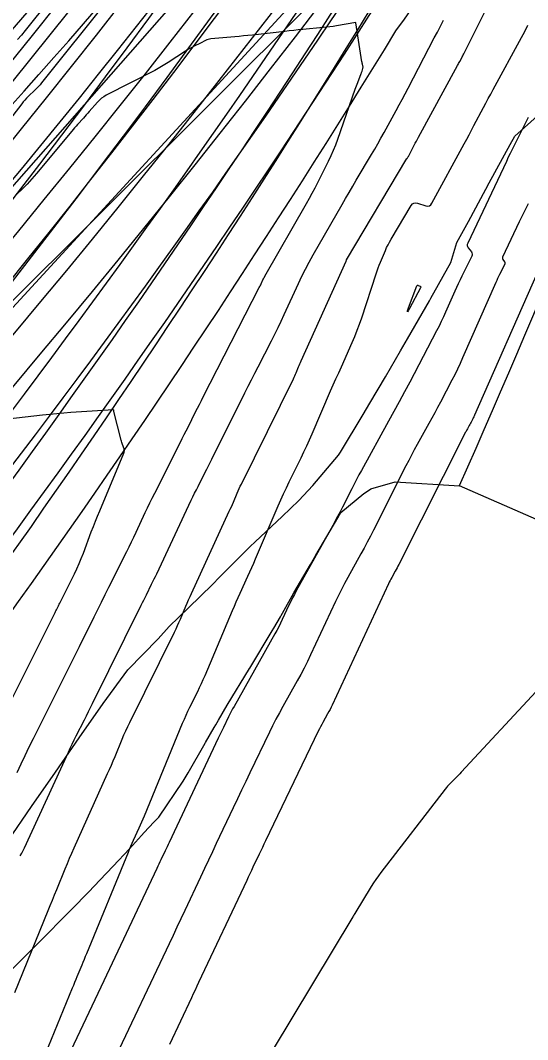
# Model space of a CAD drawing. Extents: x 658976 to 668721, y 639543 to 647196.
# Drawn here: x 662331.5 to 662392.5, y 643099.3 to 643221.9 of the extents above; entities that cross this region are included whole.
import ezdxf

# ---------------------------------------------------------------- set-up
doc = ezdxf.new("R2010")
doc.units = 0
for name, color, linetype in [('Ex_Major Contours', 7, 'Continuous'), ('Ex_Minor Contours', 7, 'Continuous'), ('R_Ramp 15 Degree_Min Ls', 7, 'Continuous'), ('R_Ramp 20 Degree Des Ls', 7, 'Continuous'), ('R_Ramp 20 Degree Des Ls Annot', 7, 'Continuous'), ('R_Ramp 20 Degree Existing Ramp', 7, 'Continuous'), ('R_Ramp 20 Degree_Min Ls', 7, 'Continuous')]:
    doc.layers.add(name, color=color, linetype=linetype)

msp = doc.modelspace()

# ---------------------------------------------------------------- linework, layer by layer
at = {"layer": 'Ex_Major Contours'}
msp.add_lwpolyline([(662379.63, 643189.86), (662379.65, 643189.82), (662379.65, 643189.77), (662379.63, 643189.72), (662378.29, 643187.24), (662378.11, 643186.92), (662378.03, 643186.82), (662378.05, 643186.94), (662378.18, 643187.29), (662379.19, 643189.94), (662379.22, 643189.99), (662379.25, 643190.01), (662379.3, 643190.02), (662379.35, 643190), (662379.58, 643189.89)], close=True, dxfattribs=at)
msp.add_lwpolyline([(662326.74, 643132.95), (662335.64, 643150.67), (662335.69, 643150.77), (662335.74, 643150.87), (662335.79, 643150.97), (662335.84, 643151.07), (662336.04, 643151.47), (662336.09, 643151.57), (662336.14, 643151.67), (662336.19, 643151.77), (662336.24, 643151.87), (662337.96, 643155.31), (662338.25, 643155.92), (662338.53, 643156.54), (662338.79, 643157.16), (662339.04, 643157.79), (662340, 643160.35), (662340.25, 643160.99), (662340.5, 643161.63), (662340.75, 643162.26), (662341.01, 643162.89), (662343.92, 643169.81), (662343.96, 643169.94), (662343.98, 643170.07), (662343.97, 643170.2), (662343.94, 643170.33), (662343.75, 643170.85), (662343.71, 643170.98), (662343.67, 643171.11), (662343.63, 643171.25), (662343.6, 643171.38), (662342.72, 643174.85), (662342.71, 643174.86), (662342.71, 643174.88), (662342.71, 643174.89), (662342.7, 643174.91), (662342.7, 643174.98), (662342.69, 643174.98), (662342.69, 643174.99), (662342.69, 643175), (662342.69, 643175), (662342.68, 643175.03), (662342.68, 643175.04), (662342.68, 643175.04), (662342.67, 643175.05), (662342.66, 643175.05), (662337.55, 643174.7), (662336.69, 643174.63), (662335.84, 643174.56), (662334.99, 643174.48), (662334.13, 643174.39), (662326.78, 643173.55)], dxfattribs=at)
at = {"layer": 'Ex_Minor Contours'}
for points in [[(662330.8, 643104.96), (662334.8, 643114.82), (662335.06, 643115.44), (662335.31, 643116.07), (662335.57, 643116.7), (662335.83, 643117.33), (662336.87, 643119.84), (662337.13, 643120.47), (662337.39, 643121.1), (662337.67, 643121.72), (662337.94, 643122.34), (662341.96, 643131.29), (662342.19, 643131.8), (662342.41, 643132.31), (662342.63, 643132.83), (662342.85, 643133.35), (662343.7, 643135.41), (662343.92, 643135.93), (662344.15, 643136.44), (662344.39, 643136.95), (662344.63, 643137.45), (662350.01, 643148.31), (662350.2, 643148.69), (662350.37, 643149.08), (662350.55, 643149.46), (662350.72, 643149.85), (662351.37, 643151.41), (662351.54, 643151.8), (662351.71, 643152.18), (662351.88, 643152.57), (662352.06, 643152.96), (662356.6, 643162.83), (662356.72, 643163.1), (662356.85, 643163.37), (662356.97, 643163.65), (662357.09, 643163.92), (662357.56, 643165.03), (662357.67, 643165.3), (662357.8, 643165.57), (662357.92, 643165.84), (662358.06, 643166.11), (662364.31, 643178.77), (662364.4, 643178.95), (662364.48, 643179.13), (662364.56, 643179.31), (662364.64, 643179.49), (662364.95, 643180.2), (662365.03, 643180.38), (662365.11, 643180.56), (662365.19, 643180.74), (662365.27, 643180.92), (662370.66, 643192.91), (662370.66, 643192.93), (662370.67, 643192.94), (662370.67, 643192.95), (662370.67, 643192.96), (662370.7, 643193.02), (662370.7, 643193.03), (662370.7, 643193.04), (662370.71, 643193.06), (662370.71, 643193.07), (662370.72, 643193.08), (662377.95, 643205.25), (662377.96, 643205.26), (662377.96, 643205.26), (662377.97, 643205.26), (662377.97, 643205.26), (662378, 643205.25), (662378, 643205.25), (662378.01, 643205.25), (662378.01, 643205.25), (662378.01, 643205.26), (662378.09, 643205.4), (662378.1, 643205.43), (662378.12, 643205.45), (662378.13, 643205.48), (662378.15, 643205.5), (662378.87, 643206.87), (662378.99, 643207.11), (662379.12, 643207.34), (662379.24, 643207.58), (662379.37, 643207.81), (662384.08, 643216.44), (662384.14, 643216.55), (662384.2, 643216.67), (662384.27, 643216.79), (662384.33, 643216.91), (662384.58, 643217.38), (662384.64, 643217.5), (662384.7, 643217.62), (662384.76, 643217.74), (662384.82, 643217.86), (662391.4, 643231.05)], [(662342.05, 643224.48), (662334.02, 643214.35), (662333.83, 643214.13), (662333.64, 643213.91), (662333.44, 643213.7), (662333.23, 643213.5), (662332.39, 643212.71), (662332.18, 643212.5), (662331.99, 643212.29), (662331.8, 643212.07), (662331.62, 643211.85), (662329.87, 643209.56)], [(662334.96, 643224.34), (662332.04, 643220.66), (662331.58, 643220.11), (662331.11, 643219.57)], [(662331.07, 643131.43), (662331.55, 643132.45), (662332.03, 643133.48), (662332.53, 643134.5), (662333.03, 643135.51), (662336.81, 643143.03), (662337.25, 643143.92), (662337.7, 643144.81), (662338.14, 643145.7), (662338.58, 643146.58), (662340.35, 643150.14), (662340.79, 643151.03), (662341.23, 643151.92), (662341.67, 643152.81), (662342.12, 643153.7), (662344.26, 643157.98), (662344.55, 643158.57), (662344.83, 643159.15), (662345.11, 643159.73), (662345.39, 643160.32), (662346.49, 643162.67), (662346.77, 643163.25), (662347.05, 643163.84), (662347.34, 643164.42), (662347.63, 643165), (662350.72, 643171.14), (662350.95, 643171.6), (662351.18, 643172.05), (662351.41, 643172.51), (662351.64, 643172.96), (662352.55, 643174.78), (662352.78, 643175.24), (662353.01, 643175.69), (662353.24, 643176.15), (662353.47, 643176.6), (662360.21, 643189.73), (662360.27, 643189.85), (662360.33, 643189.96), (662360.38, 643190.08), (662360.44, 643190.19), (662360.65, 643190.66), (662360.71, 643190.77), (662360.76, 643190.89), (662360.82, 643191), (662360.89, 643191.11), (662365.89, 643199.85), (662366.25, 643200.48), (662366.59, 643201.11), (662366.92, 643201.74), (662367.25, 643202.38), (662368.54, 643204.95), (662368.85, 643205.6), (662369.14, 643206.25), (662369.41, 643206.92), (662369.66, 643207.59), (662371.77, 643213.59), (662371.84, 643213.79), (662371.91, 643214), (662371.99, 643214.2), (662372.06, 643214.4), (662372.47, 643215.47), (662372.5, 643215.55), (662372.53, 643215.62), (662372.55, 643215.7), (662372.58, 643215.77), (662372.67, 643216.1), (662372.69, 643216.16), (662372.7, 643216.23), (662372.7, 643216.29), (662372.68, 643216.36), (662372.62, 643216.63), (662372.61, 643216.7), (662372.6, 643216.76), (662372.58, 643216.83), (662372.57, 643216.9), (662371.85, 643221.56), (662371.85, 643221.56), (662371.85, 643221.57), (662371.85, 643221.57), (662371.85, 643221.58), (662371.84, 643221.59), (662371.84, 643221.6), (662371.83, 643221.6), (662371.83, 643221.6), (662371.83, 643221.6), (662369.49, 643221.2), (662369.09, 643221.14), (662368.7, 643221.09), (662368.31, 643221.04), (662367.91, 643221), (662365.44, 643220.77), (662364.9, 643220.72), (662364.35, 643220.66), (662363.81, 643220.61), (662363.27, 643220.55), (662359.38, 643220.11), (662358.85, 643220.06), (662358.31, 643220), (662357.78, 643219.95), (662357.25, 643219.9), (662354.39, 643219.65), (662354.22, 643219.63), (662354.06, 643219.59), (662353.9, 643219.53), (662353.74, 643219.46), (662353.13, 643219.14), (662352.98, 643219.06), (662352.83, 643218.98), (662352.68, 643218.91), (662352.53, 643218.83), (662351.92, 643218.52), (662351.77, 643218.44), (662351.62, 643218.35), (662351.47, 643218.27), (662351.33, 643218.17), (662349.25, 643216.8), (662348.86, 643216.55), (662348.45, 643216.31), (662348.04, 643216.07), (662347.63, 643215.85), (662341.79, 643212.86), (662341.5, 643212.69), (662341.23, 643212.5), (662340.97, 643212.28), (662340.74, 643212.04), (662339.74, 643210.9), (662339.57, 643210.71), (662339.39, 643210.51), (662339.22, 643210.32), (662339.04, 643210.12), (662338.33, 643209.34), (662338.16, 643209.15), (662337.99, 643208.95), (662337.81, 643208.75), (662337.65, 643208.55), (662333.39, 643203.44), (662332.84, 643202.8), (662332.27, 643202.18), (662331.67, 643201.58), (662331.06, 643201)], [(662331.45, 643121.4), (662331.62, 643121.72), (662331.78, 643122.03), (662331.94, 643122.35), (662337.24, 643133.85), (662337.47, 643134.35), (662337.71, 643134.84), (662337.95, 643135.33), (662338.19, 643135.82), (662339.17, 643137.77), (662339.41, 643138.25), (662339.66, 643138.74), (662339.9, 643139.23), (662340.14, 643139.72), (662346.01, 643151.53), (662346.16, 643151.85), (662346.32, 643152.16), (662346.48, 643152.48), (662346.63, 643152.8), (662347.26, 643154.06), (662347.42, 643154.37), (662347.57, 643154.69), (662347.73, 643155.01), (662347.88, 643155.32), (662352.03, 643164.17), (662352.23, 643164.59), (662352.43, 643165), (662352.64, 643165.41), (662352.84, 643165.83), (662353.67, 643167.47), (662353.88, 643167.89), (662354.09, 643168.3), (662354.29, 643168.71), (662354.5, 643169.12), (662358.48, 643177.07), (662358.87, 643177.86), (662359.27, 643178.64), (662359.67, 643179.43), (662360.07, 643180.21), (662361.68, 643183.34), (662362.08, 643184.13), (662362.47, 643184.92), (662362.85, 643185.71), (662363.22, 643186.51), (662364.92, 643190.21), (662365.34, 643191.09), (662365.77, 643191.96), (662366.23, 643192.81), (662366.7, 643193.66), (662370.17, 643199.71), (662370.59, 643200.45), (662371.02, 643201.18), (662371.45, 643201.92), (662371.88, 643202.65), (662373.72, 643205.73), (662374.1, 643206.38), (662374.48, 643207.04), (662374.85, 643207.7), (662375.22, 643208.37), (662376.68, 643211.04), (662377.04, 643211.7), (662377.4, 643212.37), (662377.75, 643213.04), (662378.11, 643213.72), (662381.27, 643219.76), (662381.64, 643220.46), (662382, 643221.17), (662382.36, 643221.88)], [(662332.3, 643092.31), (662337.75, 643105.51), (662337.89, 643105.85), (662338.03, 643106.2), (662338.17, 643106.55), (662338.31, 643106.89), (662338.88, 643108.28), (662339.02, 643108.63), (662339.16, 643108.97), (662339.3, 643109.32), (662339.44, 643109.67), (662344.46, 643121.82), (662344.61, 643122.19), (662344.77, 643122.56), (662344.93, 643122.93), (662345.09, 643123.29), (662345.75, 643124.75), (662345.91, 643125.12), (662346.07, 643125.48), (662346.23, 643125.85), (662346.38, 643126.22), (662350.99, 643137.35), (662351.2, 643137.84), (662351.41, 643138.32), (662351.63, 643138.8), (662351.86, 643139.28), (662352.8, 643141.17), (662353.03, 643141.65), (662353.26, 643142.13), (662353.47, 643142.61), (662353.68, 643143.09), (662356.99, 643150.91), (662357.21, 643151.43), (662357.44, 643151.95), (662357.67, 643152.46), (662357.91, 643152.98), (662358.85, 643155.04), (662359.09, 643155.55), (662359.32, 643156.07), (662359.55, 643156.59), (662359.77, 643157.11), (662362.48, 643163.48), (662362.8, 643164.21), (662363.13, 643164.94), (662363.47, 643165.67), (662363.82, 643166.39), (662365.24, 643169.26), (662365.59, 643169.98), (662365.93, 643170.7), (662366.26, 643171.43), (662366.58, 643172.16), (662368.8, 643177.3), (662369.12, 643178.03), (662369.44, 643178.76), (662369.77, 643179.49), (662370.09, 643180.22), (662371.4, 643183.13), (662371.71, 643183.86), (662372.01, 643184.6), (662372.29, 643185.35), (662372.55, 643186.11), (662374.27, 643191.39), (662374.39, 643191.75), (662374.51, 643192.1), (662374.65, 643192.45), (662374.79, 643192.8), (662375.39, 643194.19), (662375.54, 643194.54), (662375.71, 643194.88), (662375.88, 643195.21), (662376.07, 643195.54), (662378.49, 643199.61), (662378.63, 643199.79), (662378.81, 643199.9), (662379.02, 643199.94), (662379.25, 643199.9), (662380.25, 643199.58), (662380.48, 643199.54), (662380.68, 643199.58), (662380.85, 643199.69), (662380.99, 643199.88), (662384.88, 643207.04), (662385.18, 643207.58), (662385.47, 643208.12), (662385.76, 643208.66), (662386.04, 643209.21), (662387.19, 643211.38), (662387.48, 643211.93), (662387.77, 643212.47), (662388.06, 643213.01), (662388.35, 643213.55), (662391.75, 643219.8), (662392.15, 643220.53), (662392.54, 643221.28)], [(662392.56, 643210.19), (662392.33, 643209.71), (662392.09, 643209.23), (662391.86, 643208.75), (662390.89, 643206.84), (662390.65, 643206.36), (662390.42, 643205.88), (662390.18, 643205.4), (662389.95, 643204.91), (662385.29, 643195.07), (662385.24, 643194.93), (662385.23, 643194.79), (662385.27, 643194.66), (662385.34, 643194.53), (662385.73, 643194.03), (662385.8, 643193.91), (662385.84, 643193.77), (662385.83, 643193.64), (662385.78, 643193.5), (662384.59, 643191.1), (662384.37, 643190.65), (662384.15, 643190.2), (662383.94, 643189.75), (662383.74, 643189.29), (662382.63, 643186.78), (662382.38, 643186.22), (662382.11, 643185.65), (662381.84, 643185.09), (662381.55, 643184.54), (662378.31, 643178.36), (662377.68, 643177.18), (662377.05, 643176), (662376.42, 643174.83), (662375.77, 643173.66), (662372.5, 643167.74), (662372.2, 643167.2), (662371.91, 643166.65), (662371.62, 643166.1), (662371.33, 643165.54), (662370.21, 643163.32), (662369.93, 643162.77), (662369.64, 643162.22), (662369.35, 643161.67), (662369.05, 643161.13), (662364.66, 643153.26), (662364.43, 643152.84), (662364.2, 643152.41), (662363.99, 643151.98), (662363.78, 643151.54), (662362.97, 643149.8), (662362.76, 643149.36), (662362.55, 643148.93), (662362.32, 643148.51), (662362.09, 643148.08), (662357.17, 643139.37), (662356.99, 643139.06), (662356.83, 643138.74), (662356.66, 643138.42), (662356.51, 643138.11), (662355.89, 643136.82), (662355.74, 643136.5), (662355.58, 643136.18), (662355.43, 643135.86), (662355.28, 643135.54), (662349.36, 643123.02), (662349.24, 643122.76), (662349.12, 643122.5), (662348.99, 643122.24), (662348.87, 643121.98), (662348.38, 643120.93), (662348.25, 643120.67), (662348.13, 643120.41), (662348.01, 643120.15), (662347.88, 643119.89), (662341.49, 643106.36), (662334.65, 643091.88)], [(662392.56, 643199.81), (662392.2, 643199.09), (662391.85, 643198.36), (662391.5, 643197.63), (662389.49, 643193.39), (662389.46, 643193.32), (662389.46, 643193.24), (662389.48, 643193.18), (662389.52, 643193.11), (662389.72, 643192.85), (662389.76, 643192.78), (662389.78, 643192.71), (662389.77, 643192.64), (662389.75, 643192.56), (662389.12, 643191.3), (662389, 643191.06), (662388.89, 643190.83), (662388.78, 643190.59), (662388.67, 643190.35), (662384.68, 643181.27), (662384.37, 643180.59), (662384.06, 643179.92), (662383.73, 643179.26), (662383.39, 643178.6), (662382, 643175.95), (662381.66, 643175.31), (662381.32, 643174.67), (662380.97, 643174.04), (662380.62, 643173.4), (662379.22, 643170.86), (662378.87, 643170.23), (662378.53, 643169.59), (662378.19, 643168.95), (662377.86, 643168.3), (662373.96, 643160.57), (662373.59, 643159.85), (662373.21, 643159.13), (662372.83, 643158.41), (662372.43, 643157.7), (662370.86, 643154.87), (662370.47, 643154.16), (662370.09, 643153.44), (662369.73, 643152.72), (662369.38, 643151.99), (662366.39, 643145.55), (662366.01, 643144.76), (662365.62, 643143.97), (662365.21, 643143.2), (662364.79, 643142.43), (662363.06, 643139.37), (662362.63, 643138.6), (662362.22, 643137.82), (662361.82, 643137.04), (662361.43, 643136.25), (662359.09, 643131.39), (662358.59, 643130.34), (662358.08, 643129.29), (662357.58, 643128.24), (662357.08, 643127.18), (662355.04, 643122.87), (662354.57, 643121.86), (662354.1, 643120.86), (662353.62, 643119.86), (662353.15, 643118.85), (662351.25, 643114.84), (662350.78, 643113.83), (662350.3, 643112.83), (662349.83, 643111.83), (662349.36, 643110.82), (662342.6, 643096.53)], [(662393.61, 643191.4), (662386.12, 643174.4), (662386.07, 643174.29), (662386.02, 643174.19), (662385.97, 643174.08), (662385.92, 643173.97), (662385.69, 643173.55), (662385.64, 643173.45), (662385.58, 643173.35), (662385.53, 643173.25), (662385.47, 643173.14), (662385.25, 643172.74), (662385.19, 643172.64), (662385.14, 643172.53), (662385.09, 643172.43), (662385.03, 643172.33), (662376.99, 643156.42), (662376.89, 643156.22), (662376.79, 643156.03), (662376.69, 643155.83), (662376.58, 643155.64), (662376.16, 643154.88), (662376.05, 643154.68), (662375.95, 643154.49), (662375.85, 643154.29), (662375.76, 643154.1), (662368.99, 643139.53), (662368.86, 643139.27), (662368.73, 643139), (662368.59, 643138.74), (662368.44, 643138.48), (662367.86, 643137.45), (662367.72, 643137.19), (662367.58, 643136.92), (662367.44, 643136.66), (662367.31, 643136.4), (662360.96, 643123.19), (662360.77, 643122.8), (662360.58, 643122.4), (662360.39, 643122), (662360.2, 643121.61), (662359.45, 643120.02), (662359.26, 643119.62), (662359.07, 643119.22), (662358.89, 643118.82), (662358.7, 643118.42), (662352.91, 643106.17), (662352.7, 643105.71), (662352.48, 643105.25), (662352.26, 643104.8), (662352.05, 643104.34), (662349.39, 643098.72)], [(662393.54, 643141.15), (662384.5, 643131.44), (662384.34, 643131.27), (662384.18, 643131.1), (662384.02, 643130.94), (662383.85, 643130.77), (662383.2, 643130.11), (662383.04, 643129.95), (662382.88, 643129.78), (662382.73, 643129.6), (662382.58, 643129.42), (662374.85, 643119.4), (662374.54, 643118.99), (662374.24, 643118.57), (662373.96, 643118.14), (662373.68, 643117.7), (662371.7, 643114.45), (662371.63, 643114.35), (662371.57, 643114.25), (662371.51, 643114.15), (662371.45, 643114.05), (662361.77, 643097.95)]]:
    msp.add_lwpolyline(points, dxfattribs=at)
at = {"layer": 'R_Ramp 15 Degree_Min Ls'}
msp.add_line((662256.07, 643114.04), (662366.83, 643224.34), dxfattribs=at)
for radius in [1132.42, 1138.42, 1145.92, 1153.42, 1157.42]:
    msp.add_arc((661447.49, 643926.02), radius, 314.88005, 330.41509, dxfattribs=at)
at = {"layer": 'R_Ramp 20 Degree Des Ls'}
for points in [[(662390.96, 643207.96), (662394.05, 643210.7), (662396.88, 643212.48), (662398.75, 643213.66), (662403.3, 643216.66), (662403.36, 643216.71), (662407.49, 643220.13), (662408.67, 643221.66), (662410.67, 643224.27), (662413.04, 643227.4), (662413.82, 643228.43), (662416.96, 643232.6), (662417.38, 643233.17), (662420.08, 643236.79), (662423, 643240.75)], [(662344.39, 643143.77), (662344.39, 643143.77), (662348.03, 643147.51), (662349.38, 643148.98), (662351.69, 643151.23), (662354.57, 643154.04), (662355.43, 643154.9), (662359.12, 643158.61), (662359.7, 643159.15), (662362.95, 643162.21), (662364.98, 643164.15), (662366.65, 643165.92), (662369.75, 643169.58), (662369.98, 643169.95), (662372.7, 643174.47), (662373.52, 643175.83), (662375.39, 643179.01), (662377.21, 643182.13), (662378.05, 643183.57), (662380.69, 643188.14), (662380.86, 643188.45), (662383.25, 643192.75), (662384, 643195.15), (662385.37, 643197.7), (662387.48, 643201.56), (662387.89, 643202.33), (662390.41, 643206.95), (662390.96, 643207.96)], [(662312.43, 643098.62), (662315.38, 643102.69), (662318.31, 643106.77), (662321.16, 643110.92), (662324.02, 643115.07), (662326.93, 643119.17), (662328.73, 643121.58), (662329.34, 643122.38), (662329.94, 643123.18), (662332.81, 643127.32), (662335.67, 643131.46), (662338.54, 643135.59), (662341.44, 643139.7), (662344.39, 643143.77)]]:
    msp.add_lwpolyline(points, dxfattribs=at)
for centre, radius, start, end in [((661447.45, 643932.98), 1138.42, 318.65889, 330.41509), ((661403.5, 643873.81), 1160.9, 322.28676, 331.03678), ((661403.11, 643874.07), 1165.36, 322.27257, 331.02259), ((661435.59, 643848.78), 1070.38, 322.45773, 328.96517), ((661435.59, 643848.78), 1071.38, 322.45773, 328.96138), ((661435.59, 643848.78), 1072.38, 322.45773, 328.9576)]:
    msp.add_arc(centre, radius, start, end, dxfattribs=at)
at = {"layer": 'R_Ramp 20 Degree Des Ls Annot'}
msp.add_line((662307.75, 643176.01), (662385.7, 643264.6), dxfattribs=at)
msp.add_arc((661447.45, 643932.98), 1145.92, 318.65536, 330.41509, dxfattribs=at)
at = {"layer": 'R_Ramp 20 Degree Existing Ramp'}
msp.add_line((662282, 643134.55), (662370.49, 643230.78), dxfattribs=at)
for centre, radius, start, end in [((661438.51, 643910.21), 1145.92, 317.39933, 330.41509), ((661427.91, 643896.11), 1104.26, 318.30592, 329.79516), ((661427.91, 643896.11), 1114.26, 318.30592, 329.78466), ((661427.91, 643896.11), 1108.26, 318.30673, 329.5324), ((661427.91, 643896.11), 1109.26, 318.30592, 329.53158), ((661427.91, 643896.11), 1110.26, 318.3051, 329.53077), ((661485.38, 643969.65), 1129.16, 313.56642, 322.29208), ((661485.38, 643969.65), 1135.15, 313.58666, 322.31233), ((661391.67, 643850.73), 1161.61, 321.12519, 329.85086), ((661391.67, 643850.73), 1165.6, 321.11242, 329.83808)]:
    msp.add_arc(centre, radius, start, end, dxfattribs=at)
at = {"layer": 'R_Ramp 20 Degree_Min Ls'}
msp.add_line((662393.58, 643161.83), (662384.32, 643165.91), dxfattribs=at)
for points in [[(662370.01, 643162.7), (662372.81, 643164.99), (662373.11, 643165.19), (662373.63, 643165.53), (662376.58, 643166.38), (662384.32, 643165.91)], [(662330.02, 643107.34), (662332.53, 643109.83), (662333.72, 643111.01), (662337.39, 643114.71), (662337.62, 643114.95), (662339.68, 643117.08), (662341.01, 643118.46), (662342.62, 643120.15), (662344.59, 643122.24), (662346.05, 643123.83), (662346.37, 643124.19), (662347.53, 643125.43), (662348.14, 643126.06), (662351.06, 643130.39), (662351.64, 643131.38), (662353.71, 643134.95), (662353.75, 643135.03), (662353.75, 643135.03), (662354.78, 643136.82), (662354.98, 643137.16), (662355.29, 643137.7), (662356.35, 643139.5), (662359.03, 643143.92), (662359.07, 643143.98), (662361.78, 643148.47), (662361.95, 643148.76), (662362.75, 643150.15), (662362.84, 643150.31), (662362.99, 643150.59), (662364.37, 643153.03), (662366.37, 643156.44), (662367.02, 643157.55), (662369.65, 643162.06), (662370.01, 643162.7)]]:
    msp.add_lwpolyline(points, dxfattribs=at)
for centre, radius, start, end in [((661433.53, 643891.52), 1132.42, 316.22398, 330.41509), ((661433.53, 643891.52), 1138.42, 316.22398, 330.41509), ((661433.53, 643891.52), 1157.42, 324.5733, 330.11066), ((660946.05, 643800.39), 1572, 336.19591, 341.94316), ((661381.63, 643829.58), 1162.61, 320.20059, 328.5499), ((661382, 643829.27), 1166.11, 320.18687, 328.53619)]:
    msp.add_arc(centre, radius, start, end, dxfattribs=at)

doc.saveas('drawing.dxf')
